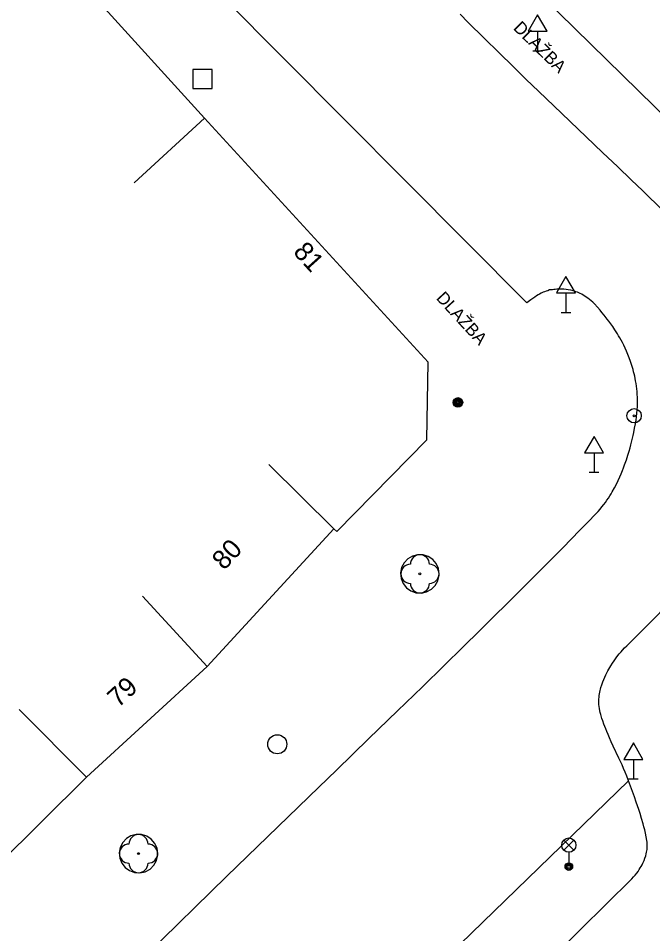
# Model space of a CAD drawing. Extents: x -538441 to -536770, y -1181008 to -1179809.
# Drawn here: x -537813.11 to -537779.88, y -1180869.46 to -1180821.51 of the extents above; entities that cross this region are included whole.
import ezdxf

# ---------------------------------------------------------------- set-up
doc = ezdxf.new("R2010")
doc.units = 0
for name, color, linetype in [('Vrstva 10', 7, 'Continuous'), ('Vrstva 11', 7, 'Continuous'), ('Vrstva 21', 7, 'Continuous'), ('Vrstva 22', 7, 'Continuous'), ('Vrstva 25', 7, 'Continuous'), ('Vrstva 26', 7, 'Continuous'), ('Vrstva 27', 7, 'Continuous'), ('Vrstva 33', 7, 'Continuous'), ('Vrstva 34', 7, 'Continuous'), ('Vrstva 40', 7, 'Continuous'), ('Vrstva 47', 7, 'Continuous'), ('Vrstva 5', 7, 'Continuous')]:
    doc.layers.add(name, color=color, linetype=linetype)

msp = doc.modelspace()

# ---------------------------------------------------------------- linework, layer by layer
at = {"layer": 'Vrstva 10'}
for p, q in [((-537804.02, -1180818.75), (-537786.47, -1180836.41)), ((-537803.21, -1180882.86), (-537781.14, -1180861.45)), ((-537802.176, -1180866.459), (-537797.36, -1180861.78)), ((-537806.991, -1180871.139), (-537802.176, -1180866.459))]:
    msp.add_line(p, q, dxfattribs=at)
for points in [[(-537789.97, -1180821.29), (-537789.542, -1180821.72), (-537788.71, -1180822.547), (-537787.928, -1180823.317), (-537787.192, -1180824.035)], [(-537787.192, -1180824.035), (-537786.502, -1180824.704)], [(-537786.502, -1180824.704), (-537785.853, -1180825.329), (-537784.635, -1180826.497), (-537782.503, -1180828.532), (-537781.705, -1180829.295), (-537781.008, -1180829.964), (-537780.4, -1180830.551), (-537779.338, -1180831.581)], [(-537781.729, -1180838.031), (-537781.854, -1180837.833), (-537781.969, -1180837.66), (-537782.074, -1180837.509), (-537782.169, -1180837.378), (-537782.255, -1180837.263), (-537782.412, -1180837.063), (-537782.535, -1180836.914), (-537782.63, -1180836.802), (-537782.777, -1180836.636), (-537782.93, -1180836.47), (-537783.016, -1180836.383), (-537783.101, -1180836.304), (-537783.186, -1180836.233), (-537783.271, -1180836.168), (-537783.354, -1180836.109), (-537783.436, -1180836.056), (-537783.517, -1180836.008), (-537783.596, -1180835.965), (-537783.674, -1180835.926), (-537783.75, -1180835.892), (-537783.824, -1180835.861), (-537783.897, -1180835.834), (-537783.967, -1180835.81), (-537784.036, -1180835.789), (-537784.171, -1180835.754), (-537784.297, -1180835.728), (-537784.416, -1180835.71), (-537784.528, -1180835.699), (-537784.632, -1180835.693), (-537784.729, -1180835.692), (-537784.82, -1180835.694), (-537784.905, -1180835.699), (-537784.984, -1180835.706), (-537785.058, -1180835.715), (-537785.126, -1180835.726), (-537785.29, -1180835.74), (-537785.362, -1180835.779), (-537785.456, -1180835.807), (-537785.537, -1180835.835), (-537785.606, -1180835.862), (-537785.725, -1180835.914), (-537785.811, -1180835.957), (-537785.874, -1180835.992)], [(-537785.874, -1180835.992), (-537785.966, -1180836.048), (-537786.055, -1180836.109), (-537786.262, -1180836.26), (-537786.47, -1180836.41)], [(-537782.633, -1180847.221), (-537782.535, -1180847.103), (-537782.443, -1180846.986), (-537782.356, -1180846.87), (-537782.275, -1180846.756), (-537782.199, -1180846.643), (-537782.127, -1180846.533), (-537782.06, -1180846.424), (-537781.997, -1180846.317), (-537781.879, -1180846.107), (-537781.775, -1180845.907), (-537781.682, -1180845.716), (-537781.599, -1180845.535), (-537781.526, -1180845.364), (-537781.46, -1180845.202), (-537781.401, -1180845.049), (-537781.348, -1180844.905), (-537781.254, -1180844.634), (-537781.178, -1180844.397), (-537781.116, -1180844.188), (-537781.065, -1180844.006), (-537781.022, -1180843.847), (-537780.953, -1180843.571), (-537780.905, -1180843.365), (-537780.871, -1180843.212), (-537780.824, -1180842.984), (-537780.78, -1180842.76), (-537780.747, -1180842.568), (-537780.721, -1180842.381), (-537780.7, -1180842.199), (-537780.686, -1180842.022), (-537780.677, -1180841.85), (-537780.673, -1180841.683), (-537780.673, -1180841.52), (-537780.677, -1180841.362), (-537780.685, -1180841.209), (-537780.697, -1180841.06), (-537780.711, -1180840.916), (-537780.729, -1180840.776), (-537780.748, -1180840.64), (-537780.77, -1180840.508), (-537780.794, -1180840.38), (-537780.82, -1180840.256), (-537780.848, -1180840.136), (-537780.877, -1180840.02), (-537780.907, -1180839.907), (-537780.971, -1180839.688), (-537781.039, -1180839.484), (-537781.109, -1180839.292), (-537781.18, -1180839.112), (-537781.252, -1180838.944), (-537781.323, -1180838.786), (-537781.394, -1180838.638), (-537781.465, -1180838.5), (-537781.533, -1180838.371), (-537781.601, -1180838.25), (-537781.666, -1180838.137), (-537781.729, -1180838.031)], [(-537782.85, -1180847.46), (-537782.738, -1180847.34), (-537782.633, -1180847.221)], [(-537784.57, -1180849.224), (-537783.71, -1180848.346), (-537783.28, -1180847.904), (-537782.85, -1180847.46)], [(-537791.06, -1180850.61), (-537791.099, -1180850.329), (-537791.216, -1180850.071), (-537791.399, -1180849.854), (-537791.636, -1180849.698), (-537791.906, -1180849.613), (-537792.19, -1180849.607), (-537792.464, -1180849.68), (-537792.707, -1180849.826), (-537792.9, -1180850.034), (-537793.027, -1180850.287), (-537793.079, -1180850.566), (-537793.052, -1180850.848), (-537792.947, -1180851.112), (-537792.773, -1180851.336), (-537792.544, -1180851.502), (-537792.277, -1180851.599), (-537791.994, -1180851.618), (-537791.717, -1180851.557), (-537791.468, -1180851.421), (-537791.266, -1180851.222), (-537791.128, -1180850.975), (-537791.064, -1180850.698), (-537791.06, -1180850.61)], [(-537790.804, -1180855.416), (-537789.808, -1180854.443), (-537788.938, -1180853.588), (-537788.176, -1180852.836), (-537787.51, -1180852.176), (-537786.927, -1180851.597), (-537785.908, -1180850.576), (-537785.143, -1180849.805), (-537784.57, -1180849.224)], [(-537782.65, -1180856.812), (-537782.632, -1180856.729), (-537782.612, -1180856.648), (-537782.591, -1180856.57), (-537782.545, -1180856.418), (-537782.495, -1180856.276), (-537782.442, -1180856.144), (-537782.389, -1180856.021), (-537782.335, -1180855.906), (-537782.282, -1180855.799), (-537782.229, -1180855.7), (-537782.178, -1180855.608), (-537782.076, -1180855.437), (-537781.983, -1180855.291), (-537781.897, -1180855.166), (-537781.82, -1180855.058), (-537781.751, -1180854.966), (-537781.628, -1180854.81), (-537781.533, -1180854.696), (-537781.46, -1180854.614), (-537781.351, -1180854.494), (-537781.24, -1180854.38), (-537780.085, -1180853.222), (-537778.93, -1180852.065)], [(-537797.36, -1180861.78), (-537796.447, -1180860.893), (-537794.739, -1180859.237), (-537793.247, -1180857.791), (-537791.943, -1180856.526), (-537790.804, -1180855.416)], [(-537781.14, -1180861.45), (-537781.227, -1180861.22), (-537781.314, -1180861.005), (-537781.4, -1180860.803), (-537781.484, -1180860.614), (-537781.648, -1180860.26), (-537781.94, -1180859.64), (-537782.048, -1180859.407), (-537782.14, -1180859.204), (-537782.218, -1180859.026), (-537782.284, -1180858.87), (-537782.34, -1180858.734), (-537782.431, -1180858.495), (-537782.494, -1180858.317), (-537782.538, -1180858.182), (-537782.598, -1180857.981), (-537782.625, -1180857.881), (-537782.65, -1180857.78), (-537782.672, -1180857.673), (-537782.687, -1180857.568), (-537782.697, -1180857.465), (-537782.701, -1180857.364), (-537782.701, -1180857.266), (-537782.697, -1180857.17), (-537782.69, -1180857.077), (-537782.679, -1180856.986), (-537782.665, -1180856.898), (-537782.65, -1180856.812)], [(-537805.8, -1180865.27), (-537805.839, -1180864.989), (-537805.956, -1180864.731), (-537806.139, -1180864.514), (-537806.376, -1180864.358), (-537806.646, -1180864.273), (-537806.93, -1180864.267), (-537807.204, -1180864.34), (-537807.447, -1180864.486), (-537807.64, -1180864.694), (-537807.767, -1180864.947), (-537807.819, -1180865.226), (-537807.792, -1180865.508), (-537807.687, -1180865.772), (-537807.513, -1180865.996), (-537807.284, -1180866.162), (-537807.017, -1180866.259), (-537806.734, -1180866.278), (-537806.457, -1180866.217), (-537806.208, -1180866.081), (-537806.006, -1180865.882), (-537805.868, -1180865.635), (-537805.804, -1180865.358), (-537805.8, -1180865.27)]]:
    msp.add_lwpolyline(points, dxfattribs=at)
at = {"layer": 'Vrstva 11'}
msp.add_line((-537785.168, -1180870.718), (-537780.97, -1180866.59), dxfattribs=at)
for points in [[(-537780.643, -1180866.202), (-537780.581, -1180866.11), (-537780.526, -1180866.021), (-537780.477, -1180865.936), (-537780.433, -1180865.855), (-537780.395, -1180865.778), (-537780.361, -1180865.705), (-537780.332, -1180865.635), (-537780.282, -1180865.504), (-537780.245, -1180865.388), (-537780.217, -1180865.285), (-537780.197, -1180865.196), (-537780.183, -1180865.117), (-537780.173, -1180865.049), (-537780.163, -1180864.93), (-537780.16, -1180864.841), (-537780.161, -1180864.775), (-537780.167, -1180864.677), (-537780.18, -1180864.58), (-537780.216, -1180864.385), (-537780.254, -1180864.201), (-537780.294, -1180864.028), (-537780.334, -1180863.865), (-537780.375, -1180863.713), (-537780.457, -1180863.427), (-537780.534, -1180863.176), (-537780.605, -1180862.957), (-537780.735, -1180862.575), (-537780.835, -1180862.291), (-537780.989, -1180861.867), (-537781.14, -1180861.45)], [(-537780.97, -1180866.59), (-537780.875, -1180866.492), (-537780.79, -1180866.394), (-537780.712, -1180866.297), (-537780.643, -1180866.202)]]:
    msp.add_lwpolyline(points, dxfattribs=at)
at = {"layer": 'Vrstva 21'}
for radius in [0.375, 0.05]:
    msp.add_circle((-537780.85, -1180842.33), radius, dxfattribs=at)
at = {"layer": 'Vrstva 22'}
for centre in [(-537792.07, -1180850.61), (-537806.81, -1180865.27)]:
    msp.add_circle(centre, 0.05, dxfattribs=at)
for centre, start, end in [((-537792.07, -1180850.11), 0, 180), ((-537792.57, -1180850.61), 90, 270), ((-537791.57, -1180850.61), 270, 90), ((-537792.07, -1180851.11), 180, 0), ((-537806.81, -1180864.77), 0, 180), ((-537807.31, -1180865.27), 90, 270), ((-537806.31, -1180865.27), 270, 90), ((-537806.81, -1180865.77), 180, 0)]:
    msp.add_arc(centre, 0.5, start, end, dxfattribs=at)
at = {"layer": 'Vrstva 25'}
for radius in [0.25, 0.2, 0.15, 0.1, 0.05]:
    msp.add_circle((-537790.08, -1180841.63), radius, dxfattribs=at)
at = {"layer": 'Vrstva 26'}
msp.add_lwpolyline([(-537803.96, -1180825.19), (-537802.96, -1180825.19), (-537802.96, -1180824.19), (-537803.96, -1180824.19)], close=True, dxfattribs=at)
at = {"layer": 'Vrstva 27'}
msp.add_circle((-537799.54, -1180859.54), 0.5, dxfattribs=at)
at = {"layer": 'Vrstva 33'}
for p, q in [((-537784.535, -1180865.09), (-537784.005, -1180864.56)), ((-537784.535, -1180864.56), (-537784.005, -1180865.09)), ((-537784.27, -1180865.2), (-537784.27, -1180865.95))]:
    msp.add_line(p, q, dxfattribs=at)
for centre, radius in [((-537784.27, -1180864.825), 0.375), ((-537784.27, -1180865.95), 0.2), ((-537784.27, -1180865.95), 0.145), ((-537784.27, -1180865.95), 0.0876)]:
    msp.add_circle(centre, radius, dxfattribs=at)
at = {"layer": 'Vrstva 34'}
for p, q in [((-537785.905, -1180822.188), (-537785.905, -1180823.206)), ((-537786.155, -1180823.206), (-537785.655, -1180823.206)), ((-537784.421, -1180835.893), (-537784.421, -1180836.911)), ((-537784.671, -1180836.911), (-537784.171, -1180836.911)), ((-537782.947, -1180844.275), (-537782.947, -1180845.293)), ((-537783.197, -1180845.293), (-537782.697, -1180845.293)), ((-537780.891, -1180860.33), (-537780.891, -1180861.348)), ((-537781.141, -1180861.348), (-537780.641, -1180861.348))]:
    msp.add_line(p, q, dxfattribs=at)
for points in [[(-537786.405, -1180822.188), (-537785.405, -1180822.188), (-537785.905, -1180821.322)], [(-537784.921, -1180835.893), (-537783.921, -1180835.893), (-537784.421, -1180835.027)], [(-537783.447, -1180844.275), (-537782.447, -1180844.275), (-537782.947, -1180843.409)], [(-537781.391, -1180860.33), (-537780.391, -1180860.33), (-537780.891, -1180859.464)]]:
    msp.add_lwpolyline(points, close=True, dxfattribs=at)
at = {"layer": 'Vrstva 5'}
for p, q in [((-537778.96, -1180826.93), (-537789.75, -1180816.36)), ((-537812.35, -1180816.81), (-537803.35, -1180826.74)), ((-537807.036, -1180830.118), (-537803.35, -1180826.74)), ((-537803.35, -1180826.74), (-537791.64, -1180839.52)), ((-537791.7, -1180843.59), (-537791.64, -1180839.52)), ((-537796.43, -1180848.39), (-537791.7, -1180843.59)), ((-537796.572, -1180848.249), (-537803.22, -1180855.47)), ((-537806.598, -1180851.783), (-537803.22, -1180855.47)), ((-537809.54, -1180861.26), (-537803.22, -1180855.47)), ((-537813.064, -1180857.713), (-537809.54, -1180861.26)), ((-537815.8, -1180867.48), (-537809.54, -1180861.26))]:
    msp.add_line(p, q, dxfattribs=at)
for points in [[(-537799.991, -1180844.881), (-537796.572, -1180848.249)], [(-537796.572, -1180848.249), (-537796.43, -1180848.39)]]:
    msp.add_lwpolyline(points, dxfattribs=at)

# ---------------------------------------------------------------- texts
at = {"layer": 'Vrstva 40'}
for rotation, p in [(315.5901, (-537787.216, -1180822.057)), (312.4983, (-537791.254, -1180836.189))]:
    msp.add_text('DLAŽBA', height=0.65, rotation=rotation, dxfattribs=at).set_placement(p)
at = {"layer": 'Vrstva 47'}
for s, rotation, p in [('81', 312.1086, (-537798.751, -1180833.777)), ('80', 47.134, (-537802.323, -1180850.461)), ('79', 42.6863, (-537807.871, -1180857.663))]:
    msp.add_text(s, height=1, rotation=rotation, dxfattribs=at).set_placement(p)

doc.saveas('drawing.dxf')
